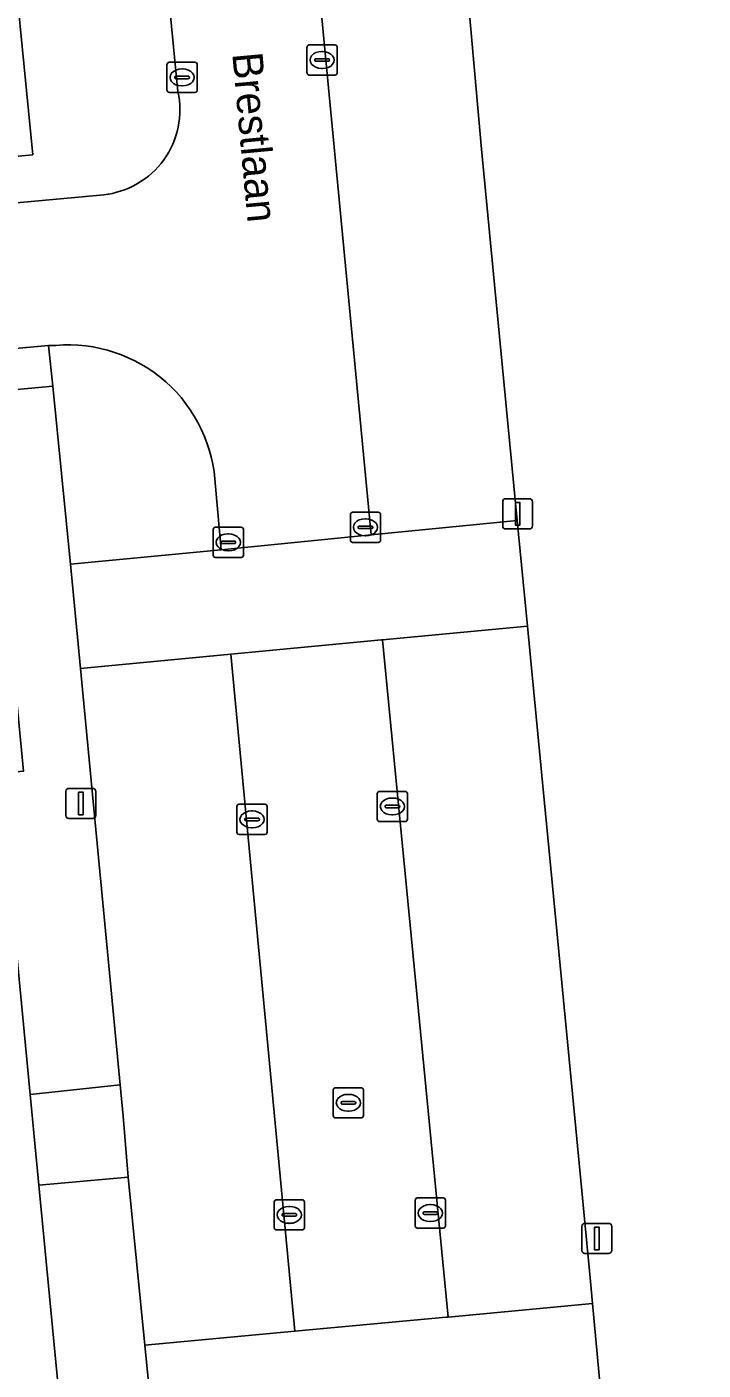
# Model space of a CAD drawing. Extents: x 158472 to 159562, y 388525 to 389606.
# Drawn here: x 159358.58 to 159380.99, y 389358.16 to 389402.66 of the extents above; entities that cross this region are included whole.
import ezdxf

# ---------------------------------------------------------------- set-up
doc = ezdxf.new("R2010")
doc.units = 0
for name, color, linetype in [('IMGEO_Erf', 7, 'Continuous'), ('IMGEO_Groenvoorziening', 7, 'Continuous'), ('IMGEO_Kolk', 7, 'Continuous'), ('IMGEO_Lichtmast', 7, 'Continuous'), ('IMGEO_Openbare_ruimte_label', 7, 'Continuous'), ('IMGEO_Rijbaan_lokaal_open', 7, 'Continuous'), ('IMGEO_Rioolput', 7, 'Continuous'), ('IMGEO_Voetpad_open', 7, 'Continuous')]:
    doc.layers.add(name, color=color, linetype=linetype)

msp = doc.modelspace()

# ---------------------------------------------------------------- linework, layer by layer
at = {"layer": 'IMGEO_Erf'}
msp.add_lwpolyline([(159357.064, 389415.694), (159356.955, 389416.732), (159356.354, 389423.564), (159355.446, 389432.446), (159355.431, 389432.594), (159341.477, 389431.115), (159342.229, 389423.136), (159341.181, 389423.038), (159341.254, 389422.211), (159341.855, 389415.379), (159341.932, 389414.31), (159338.942, 389414.039), (159340.594, 389396.727), (159344.626, 389397.112), (159347.967, 389397.421), (159358.773, 389398.422)], close=True, dxfattribs=at)
msp.add_lwpolyline([(159372.599, 389410.416), (159373.65, 389398.609), (159374.827, 389386.3), (159375.166, 389382.805), (159375.668, 389377.629), (159375.945, 389374.779), (159376.972, 389364.1), (159377.061, 389363.17), (159377.242, 389361.214), (159377.32, 389360.366), (159377.639, 389356.917), (159378.196, 389350.888), (159378.344, 389349.775), (159379.122, 389341.637), (159379.365, 389339.165), (159379.888, 389333.842), (159398.949, 389335.556)], dxfattribs=at)
at = {"layer": 'IMGEO_Groenvoorziening'}
for points in [[(159360.354, 389381.4), (159360.024, 389384.857), (159359.443, 389390.755), (159353.027, 389390.16), (159353.111, 389388.962), (159357.368, 389389.33), (159358.464, 389377.999), (159354.637, 389377.655), (159355.062, 389373.84), (159358.037, 389374.13), (159358.691, 389367.295), (159361.672, 389367.61)], [(159358.979, 389364.292), (159358.691, 389367.295), (159358.037, 389374.13), (159355.062, 389373.84), (159353.52, 389373.722), (159349.883, 389373.372), (159350.543, 389366.613), (159350.833, 389363.641), (159351.727, 389354.483), (159351.914, 389352.571), (159352.599, 389352.639), (159360.024, 389353.372)]]:
    msp.add_lwpolyline(points, close=True, dxfattribs=at)
msp.add_lwpolyline([(159362.828, 389355.543), (159362.487, 389358.988), (159361.94, 389364.555), (159358.979, 389364.292), (159360.024, 389353.372), (159352.599, 389352.639), (159351.914, 389352.571), (159351.727, 389354.483), (159350.833, 389363.641), (159348.594, 389363.396), (159348.89, 389360.488), (159349.384, 389355.638), (159350.561, 389348.648)], dxfattribs=at)
at = {"layer": 'IMGEO_Kolk'}
for p, q in [((159367.937, 389402.059), (159368.789, 389402.059)), ((159367.862, 389401.133), (159367.862, 389401.985)), ((159368.164, 389401.602), (159368.562, 389401.602)), ((159368.35, 389401.839), (159368.375, 389401.839)), ((159368.863, 389401.985), (159368.863, 389401.133)), ((159363.222, 389400.556), (159363.222, 389401.408)), ((159363.297, 389401.482), (159364.149, 389401.482)), ((159363.71, 389401.262), (159363.735, 389401.262)), ((159364.223, 389401.408), (159364.223, 389400.556)), ((159368.121, 389401.553), (159368.121, 389401.565)), ((159368.559, 389401.516), (159368.161, 389401.516)), ((159368.373, 389401.279), (159368.348, 389401.279)), ((159368.605, 389401.565), (159368.605, 389401.553)), ((159363.481, 389400.976), (159363.481, 389400.988)), ((159363.919, 389400.939), (159363.521, 389400.939)), ((159363.524, 389401.025), (159363.922, 389401.025)), ((159363.733, 389400.702), (159363.708, 389400.702)), ((159363.965, 389400.988), (159363.965, 389400.976)), ((159368.789, 389401.059), (159367.937, 389401.059)), ((159364.149, 389400.482), (159363.297, 389400.482)), ((159369.299, 389385.653), (159369.299, 389386.505)), ((159369.374, 389386.579), (159370.226, 389386.579)), ((159370.3, 389386.505), (159370.3, 389385.653)), ((159364.754, 389385.156), (159364.754, 389386.008)), ((159364.829, 389386.082), (159365.681, 389386.082)), ((159365.755, 389386.008), (159365.755, 389385.156)), ((159369.558, 389386.073), (159369.558, 389386.085)), ((159369.996, 389386.036), (159369.598, 389386.036)), ((159369.601, 389386.122), (159369.999, 389386.122)), ((159369.787, 389386.359), (159369.812, 389386.359)), ((159370.042, 389386.085), (159370.042, 389386.073)), ((159365.013, 389385.576), (159365.013, 389385.588)), ((159365.056, 389385.625), (159365.454, 389385.625)), ((159365.242, 389385.862), (159365.267, 389385.862)), ((159365.497, 389385.588), (159365.497, 389385.576)), ((159370.226, 389385.579), (159369.374, 389385.579)), ((159369.81, 389385.799), (159369.785, 389385.799)), ((159365.451, 389385.539), (159365.053, 389385.539)), ((159365.265, 389385.302), (159365.24, 389385.302)), ((159365.681, 389385.082), (159364.829, 389385.082)), ((159370.191, 389376.407), (159370.191, 389377.259)), ((159370.266, 389377.333), (159371.118, 389377.333)), ((159370.679, 389377.113), (159370.704, 389377.113)), ((159371.192, 389377.259), (159371.192, 389376.407)), ((159365.54, 389375.979), (159365.54, 389376.831)), ((159365.615, 389376.905), (159366.467, 389376.905)), ((159366.028, 389376.685), (159366.053, 389376.685)), ((159366.541, 389376.831), (159366.541, 389375.979)), ((159370.45, 389376.827), (159370.45, 389376.839)), ((159370.888, 389376.79), (159370.49, 389376.79)), ((159370.493, 389376.876), (159370.891, 389376.876)), ((159370.934, 389376.839), (159370.934, 389376.827)), ((159365.799, 389376.399), (159365.799, 389376.411)), ((159366.237, 389376.362), (159365.839, 389376.362)), ((159365.842, 389376.448), (159366.24, 389376.448)), ((159366.283, 389376.411), (159366.283, 389376.399)), ((159371.118, 389376.333), (159370.266, 389376.333)), ((159370.702, 389376.553), (159370.677, 389376.553)), ((159366.467, 389375.905), (159365.615, 389375.905)), ((159366.051, 389376.125), (159366.026, 389376.125)), ((159366.851, 389363.804), (159367.703, 389363.804)), ((159371.449, 389362.938), (159371.449, 389363.79)), ((159371.524, 389363.864), (159372.376, 389363.864)), ((159372.45, 389363.79), (159372.45, 389362.938)), ((159366.776, 389362.878), (159366.776, 389363.73)), ((159367.035, 389363.298), (159367.035, 389363.31)), ((159367.078, 389363.347), (159367.476, 389363.347)), ((159367.264, 389363.584), (159367.289, 389363.584)), ((159367.519, 389363.31), (159367.519, 389363.298)), ((159367.777, 389363.73), (159367.777, 389362.878)), ((159371.708, 389363.358), (159371.708, 389363.37)), ((159372.146, 389363.321), (159371.748, 389363.321)), ((159371.751, 389363.407), (159372.149, 389363.407)), ((159371.937, 389363.644), (159371.962, 389363.644)), ((159372.192, 389363.37), (159372.192, 389363.358)), ((159367.473, 389363.261), (159367.075, 389363.261)), ((159367.287, 389363.024), (159367.262, 389363.024)), ((159372.376, 389362.864), (159371.524, 389362.864)), ((159371.96, 389363.084), (159371.935, 389363.084)), ((159367.703, 389362.804), (159366.851, 389362.804))]:
    msp.add_line(p, q, dxfattribs=at)
for points in [[(159367.937, 389402.059), (159368.789, 389402.059)], [(159367.862, 389401.133), (159367.862, 389401.985)], [(159368.863, 389401.985), (159368.863, 389401.133)], [(159363.222, 389400.556), (159363.222, 389401.408)], [(159363.297, 389401.482), (159364.149, 389401.482)], [(159364.223, 389401.408), (159364.223, 389400.556)], [(159368.789, 389401.059), (159367.937, 389401.059)], [(159364.149, 389400.482), (159363.297, 389400.482)], [(159369.299, 389385.653), (159369.299, 389386.505)], [(159369.374, 389386.579), (159370.226, 389386.579)], [(159370.3, 389386.505), (159370.3, 389385.653)], [(159364.754, 389385.156), (159364.754, 389386.008)], [(159364.829, 389386.082), (159365.681, 389386.082)], [(159365.755, 389386.008), (159365.755, 389385.156)], [(159370.226, 389385.579), (159369.374, 389385.579)], [(159365.681, 389385.082), (159364.829, 389385.082)], [(159370.191, 389376.407), (159370.191, 389377.259)], [(159370.266, 389377.333), (159371.118, 389377.333)], [(159371.192, 389377.259), (159371.192, 389376.407)], [(159365.54, 389375.979), (159365.54, 389376.831)], [(159365.615, 389376.905), (159366.467, 389376.905)], [(159366.541, 389376.831), (159366.541, 389375.979)], [(159371.118, 389376.333), (159370.266, 389376.333)], [(159366.467, 389375.905), (159365.615, 389375.905)], [(159366.851, 389363.804), (159367.703, 389363.804)], [(159371.449, 389362.938), (159371.449, 389363.79)], [(159371.524, 389363.864), (159372.376, 389363.864)], [(159372.45, 389363.79), (159372.45, 389362.938)], [(159366.776, 389362.878), (159366.776, 389363.73)], [(159367.777, 389363.73), (159367.777, 389362.878)], [(159372.376, 389362.864), (159371.524, 389362.864)], [(159367.703, 389362.804), (159366.851, 389362.804)]]:
    msp.add_lwpolyline(points, dxfattribs=at)
for centre, radius, start, end in [((159367.939, 389401.983), 0.0765, 91.552, 178.448), ((159367.939, 389401.983), 0.0765, 91.552, 178.448), ((159368.787, 389401.983), 0.0765, 1.552, 88.448), ((159368.787, 389401.983), 0.0765, 1.552, 88.448), ((159368.161, 389401.562), 0.0403, 85.8775, 175.7526), ((159368.566, 389401.564), 0.0386, 1.7309, 96.639), ((159363.299, 389401.406), 0.0765, 91.552, 178.448), ((159363.299, 389401.406), 0.0765, 91.552, 178.448), ((159364.147, 389401.406), 0.0765, 1.552, 88.448), ((159364.147, 389401.406), 0.0765, 1.552, 88.448), ((159367.939, 389401.135), 0.0765, 181.552, 268.448), ((159367.939, 389401.135), 0.0765, 181.552, 268.448), ((159368.158, 389401.552), 0.0366, 178.938, 274.7102), ((159368.562, 389401.559), 0.043, 264.8664, 352.4533), ((159368.787, 389401.135), 0.0765, 271.552, 358.448), ((159368.787, 389401.135), 0.0765, 271.552, 358.448), ((159363.521, 389400.985), 0.0403, 85.8775, 175.7526), ((159363.518, 389400.975), 0.0366, 178.938, 274.7102), ((159363.922, 389400.982), 0.043, 264.8664, 352.4533), ((159363.926, 389400.987), 0.0386, 1.7309, 96.639), ((159363.299, 389400.558), 0.0765, 181.552, 268.448), ((159363.299, 389400.558), 0.0765, 181.552, 268.448), ((159364.147, 389400.558), 0.0765, 271.552, 358.448), ((159364.147, 389400.558), 0.0765, 271.552, 358.448), ((159369.376, 389386.503), 0.0765, 91.552, 178.448), ((159369.376, 389386.503), 0.0765, 91.552, 178.448), ((159370.224, 389386.503), 0.0765, 1.552, 88.448), ((159370.224, 389386.503), 0.0765, 1.552, 88.448), ((159364.831, 389386.006), 0.0765, 91.552, 178.448), ((159364.831, 389386.006), 0.0765, 91.552, 178.448), ((159365.679, 389386.006), 0.0765, 1.552, 88.448), ((159365.679, 389386.006), 0.0765, 1.552, 88.448), ((159369.598, 389386.082), 0.0403, 85.8775, 175.7526), ((159369.595, 389386.072), 0.0366, 178.938, 274.7102), ((159369.999, 389386.079), 0.043, 264.8664, 352.4533), ((159370.003, 389386.084), 0.0386, 1.7309, 96.639), ((159365.053, 389385.585), 0.0403, 85.8775, 175.7526), ((159365.05, 389385.575), 0.0366, 178.938, 274.7102), ((159365.454, 389385.582), 0.043, 264.8664, 352.4533), ((159365.458, 389385.587), 0.0386, 1.7309, 96.639), ((159369.376, 389385.655), 0.0765, 181.552, 268.448), ((159369.376, 389385.655), 0.0765, 181.552, 268.448), ((159370.224, 389385.655), 0.0765, 271.552, 358.448), ((159370.224, 389385.655), 0.0765, 271.552, 358.448), ((159364.831, 389385.158), 0.0765, 181.552, 268.448), ((159364.831, 389385.158), 0.0765, 181.552, 268.448), ((159365.679, 389385.158), 0.0765, 271.552, 358.448), ((159365.679, 389385.158), 0.0765, 271.552, 358.448), ((159370.268, 389377.257), 0.0765, 91.552, 178.448), ((159370.268, 389377.257), 0.0765, 91.552, 178.448), ((159371.116, 389377.257), 0.0765, 1.552, 88.448), ((159371.116, 389377.257), 0.0765, 1.552, 88.448), ((159365.617, 389376.829), 0.0765, 91.552, 178.448), ((159365.617, 389376.829), 0.0765, 91.552, 178.448), ((159366.465, 389376.829), 0.0765, 1.552, 88.448), ((159366.465, 389376.829), 0.0765, 1.552, 88.448), ((159370.49, 389376.836), 0.0403, 85.8775, 175.7526), ((159370.487, 389376.826), 0.0366, 178.938, 274.7102), ((159370.891, 389376.833), 0.043, 264.8664, 352.4533), ((159370.895, 389376.838), 0.0386, 1.7309, 96.639), ((159365.839, 389376.408), 0.0403, 85.8775, 175.7526), ((159365.836, 389376.398), 0.0366, 178.938, 274.7102), ((159366.24, 389376.405), 0.043, 264.8664, 352.4533), ((159366.244, 389376.41), 0.0386, 1.7309, 96.639), ((159370.268, 389376.409), 0.0765, 181.552, 268.448), ((159370.268, 389376.409), 0.0765, 181.552, 268.448), ((159371.116, 389376.409), 0.0765, 271.552, 358.448), ((159371.116, 389376.409), 0.0765, 271.552, 358.448), ((159365.617, 389375.981), 0.0765, 181.552, 268.448), ((159365.617, 389375.981), 0.0765, 181.552, 268.448), ((159366.465, 389375.981), 0.0765, 271.552, 358.448), ((159366.465, 389375.981), 0.0765, 271.552, 358.448), ((159366.853, 389363.728), 0.0765, 91.552, 178.448), ((159366.853, 389363.728), 0.0765, 91.552, 178.448), ((159367.701, 389363.728), 0.0765, 1.552, 88.448), ((159367.701, 389363.728), 0.0765, 1.552, 88.448), ((159371.526, 389363.788), 0.0765, 91.552, 178.448), ((159371.526, 389363.788), 0.0765, 91.552, 178.448), ((159372.374, 389363.788), 0.0765, 1.552, 88.448), ((159372.374, 389363.788), 0.0765, 1.552, 88.448), ((159367.075, 389363.307), 0.0403, 85.8775, 175.7526), ((159367.48, 389363.309), 0.0386, 1.7309, 96.639), ((159371.748, 389363.367), 0.0403, 85.8775, 175.7526), ((159371.745, 389363.357), 0.0366, 178.938, 274.7102), ((159372.149, 389363.364), 0.043, 264.8664, 352.4533), ((159372.153, 389363.369), 0.0386, 1.7309, 96.639), ((159366.853, 389362.88), 0.0765, 181.552, 268.448), ((159366.853, 389362.88), 0.0765, 181.552, 268.448), ((159367.072, 389363.297), 0.0366, 178.938, 274.7102), ((159367.476, 389363.304), 0.043, 264.8664, 352.4533), ((159367.701, 389362.88), 0.0765, 271.552, 358.448), ((159367.701, 389362.88), 0.0765, 271.552, 358.448), ((159371.526, 389362.94), 0.0765, 181.552, 268.448), ((159371.526, 389362.94), 0.0765, 181.552, 268.448), ((159372.374, 389362.94), 0.0765, 271.552, 358.448), ((159372.374, 389362.94), 0.0765, 271.552, 358.448)]:
    msp.add_arc(centre, radius, start, end, dxfattribs=at)
for centre, major_axis, ratio, start_param, end_param in [((159368.349, 389401.559), (-0.387, 0.002), 0.722429, 4.712389, 7.853982), ((159368.374, 389401.559), (-0.39, 0.002), 0.717154, 1.570796, 4.712389), ((159363.709, 389400.982), (-0.387, 0.002), 0.722429, 4.712389, 7.853982), ((159363.734, 389400.982), (-0.39, 0.002), 0.717154, 1.570796, 4.712389), ((159369.786, 389386.079), (-0.387, 0.002), 0.722429, 4.712389, 7.853982), ((159369.811, 389386.079), (-0.39, 0.002), 0.717154, 1.570796, 4.712389), ((159365.241, 389385.582), (-0.387, 0.002), 0.722429, 4.712389, 7.853982), ((159365.266, 389385.582), (-0.39, 0.002), 0.717154, 1.570796, 4.712389), ((159370.678, 389376.833), (-0.387, 0.002), 0.722429, 4.712389, 7.853982), ((159370.703, 389376.833), (-0.39, 0.002), 0.717154, 1.570796, 4.712389), ((159366.027, 389376.405), (-0.387, 0.002), 0.722429, 4.712389, 7.853982), ((159366.052, 389376.405), (-0.39, 0.002), 0.717154, 1.570796, 4.712389), ((159367.263, 389363.304), (-0.387, 0.002), 0.722429, 4.712389, 7.853982), ((159367.288, 389363.304), (-0.39, 0.002), 0.717154, 1.570796, 4.712389), ((159371.936, 389363.364), (-0.387, 0.002), 0.722429, 4.712389, 7.853982), ((159371.961, 389363.364), (-0.39, 0.002), 0.717154, 1.570796, 4.712389)]:
    msp.add_ellipse(centre, major_axis=major_axis, ratio=ratio, start_param=start_param, end_param=end_param, dxfattribs=at)
at = {"layer": 'IMGEO_Lichtmast'}
for p, q in [((159374.347, 389386.126), (159374.347, 389386.926)), ((159374.347, 389386.926), (159374.347, 389386.126)), ((159374.447, 389387.026), (159375.237, 389387.026)), ((159375.237, 389387.026), (159374.447, 389387.026)), ((159375.337, 389386.926), (159375.337, 389386.126)), ((159375.337, 389386.126), (159375.337, 389386.926)), ((159375.237, 389386.026), (159374.447, 389386.026)), ((159374.447, 389386.026), (159375.237, 389386.026)), ((159359.87, 389376.532), (159359.87, 389377.332)), ((159359.87, 389377.332), (159359.87, 389376.532)), ((159359.97, 389377.432), (159360.76, 389377.432)), ((159360.76, 389377.432), (159359.97, 389377.432)), ((159360.86, 389377.332), (159360.86, 389376.532)), ((159360.86, 389376.532), (159360.86, 389377.332)), ((159360.76, 389376.432), (159359.97, 389376.432)), ((159359.97, 389376.432), (159360.76, 389376.432)), ((159376.971, 389362.124), (159376.971, 389362.924)), ((159376.971, 389362.924), (159376.971, 389362.124)), ((159377.071, 389363.024), (159377.861, 389363.024)), ((159377.861, 389363.024), (159377.071, 389363.024)), ((159377.961, 389362.924), (159377.961, 389362.124)), ((159377.961, 389362.124), (159377.961, 389362.924)), ((159377.861, 389362.024), (159377.071, 389362.024)), ((159377.071, 389362.024), (159377.861, 389362.024))]:
    msp.add_line(p, q, dxfattribs=at)
for points in [[(159374.767, 389386.901), (159374.917, 389386.901), (159374.917, 389386.151), (159374.767, 389386.151), (159374.767, 389386.901)], [(159360.29, 389377.307), (159360.44, 389377.307), (159360.44, 389376.557), (159360.29, 389376.557), (159360.29, 389377.307)], [(159377.391, 389362.899), (159377.541, 389362.899), (159377.541, 389362.149), (159377.391, 389362.149), (159377.391, 389362.899)]]:
    msp.add_lwpolyline(points, dxfattribs=at)
for centre, start, end in [((159374.447, 389386.926), 90, 180), ((159374.447, 389386.926), 90, 180), ((159375.237, 389386.926), 0, 90), ((159375.237, 389386.926), 360, 90), ((159374.447, 389386.126), 180, 270), ((159374.447, 389386.126), 180, 270), ((159375.237, 389386.126), 270, 0), ((159375.237, 389386.126), 270, 0), ((159359.97, 389377.332), 90, 180), ((159359.97, 389377.332), 90, 180), ((159360.76, 389377.332), 0, 90), ((159360.76, 389377.332), 360, 90), ((159359.97, 389376.532), 180, 270), ((159359.97, 389376.532), 180, 270), ((159360.76, 389376.532), 270, 0), ((159360.76, 389376.532), 270, 0), ((159377.071, 389362.924), 90, 180), ((159377.071, 389362.924), 90, 180), ((159377.861, 389362.924), 0, 90), ((159377.861, 389362.924), 360, 90), ((159377.071, 389362.124), 180, 270), ((159377.071, 389362.124), 180, 270), ((159377.861, 389362.124), 270, 0), ((159377.861, 389362.124), 270, 0)]:
    msp.add_arc(centre, 0.1, start, end, dxfattribs=at)
at = {"layer": 'IMGEO_Rijbaan_lokaal_open'}
for points in [[(159364.827, 389387.434), (159365.02, 389385.337), (159369.986, 389385.825), (159366.24, 389425.056), (159361.254, 389424.554), (159363.585, 389400.512)], [(159361.124, 389397.094), (159348.099, 389395.905)], [(159348.099, 389395.905), (159348.517, 389391.115), (159359.297, 389392.097), (159359.538, 389392.106)]]:
    msp.add_lwpolyline(points, dxfattribs=at)
for points in [[(159374.827, 389386.3), (159369.986, 389385.825), (159365.02, 389385.337), (159360.024, 389384.857), (159360.354, 389381.4), (159365.339, 389381.88), (159370.33, 389382.35), (159370.363, 389382.353), (159375.166, 389382.805)], [(159370.363, 389382.353), (159370.33, 389382.35), (159365.339, 389381.88), (159367.464, 389359.45), (159372.474, 389359.916), (159372.537, 389359.921)], [(159377.32, 389360.366), (159372.537, 389359.921), (159372.474, 389359.916), (159367.464, 389359.45), (159362.487, 389358.988), (159362.828, 389355.543), (159367.764, 389356.001), (159372.824, 389356.47), (159377.639, 389356.917)]]:
    msp.add_lwpolyline(points, close=True, dxfattribs=at)
for centre, radius, start, end in [((159360.815, 389399.912), 2.835, 276.2641, 12.2273), ((159359.947, 389387.239), 4.884, 2.2847, 94.8042)]:
    msp.add_arc(centre, radius, start, end, dxfattribs=at)
at = {"layer": 'IMGEO_Rioolput'}
for p, q in [((159368.733, 389366.591), (159368.733, 389367.443)), ((159368.808, 389367.517), (159369.66, 389367.517)), ((159369.734, 389367.443), (159369.734, 389366.591)), ((159368.992, 389367.011), (159368.992, 389367.023)), ((159369.43, 389366.974), (159369.032, 389366.974)), ((159369.035, 389367.06), (159369.433, 389367.06)), ((159369.221, 389367.297), (159369.246, 389367.297)), ((159369.476, 389367.023), (159369.476, 389367.011)), ((159369.66, 389366.517), (159368.808, 389366.517)), ((159369.244, 389366.737), (159369.219, 389366.737))]:
    msp.add_line(p, q, dxfattribs=at)
for points in [[(159368.733, 389366.591), (159368.733, 389367.443)], [(159368.808, 389367.517), (159369.66, 389367.517)], [(159369.734, 389367.443), (159369.734, 389366.591)], [(159369.66, 389366.517), (159368.808, 389366.517)]]:
    msp.add_lwpolyline(points, dxfattribs=at)
for centre, radius, start, end in [((159368.81, 389367.441), 0.0765, 91.552, 178.448), ((159368.81, 389367.441), 0.0765, 91.552, 178.448), ((159369.658, 389367.441), 0.0765, 1.552, 88.448), ((159369.658, 389367.441), 0.0765, 1.552, 88.448), ((159369.032, 389367.02), 0.0403, 85.8775, 175.7526), ((159369.029, 389367.01), 0.0366, 178.938, 274.7102), ((159369.433, 389367.017), 0.043, 264.8664, 352.4533), ((159369.437, 389367.022), 0.0386, 1.7309, 96.639), ((159368.81, 389366.593), 0.0765, 181.552, 268.448), ((159368.81, 389366.593), 0.0765, 181.552, 268.448), ((159369.658, 389366.593), 0.0765, 271.552, 358.448), ((159369.658, 389366.593), 0.0765, 271.552, 358.448)]:
    msp.add_arc(centre, radius, start, end, dxfattribs=at)
for centre, major_axis, ratio, start_param, end_param in [((159369.22, 389367.017), (-0.387, 0.002), 0.722429, 4.712389, 7.853982), ((159369.245, 389367.017), (-0.39, 0.002), 0.717154, 1.570796, 4.712389)]:
    msp.add_ellipse(centre, major_axis=major_axis, ratio=ratio, start_param=start_param, end_param=end_param, dxfattribs=at)
at = {"layer": 'IMGEO_Voetpad_open'}
for points in [[(159373.65, 389398.609), (159372.599, 389410.416), (159372.158, 389414.68), (159371.386, 389422.148), (159370.814, 389427.871), (159370.187, 389434.159), (159355.446, 389432.446), (159356.354, 389423.564), (159356.955, 389416.732), (159357.064, 389415.694), (159358.773, 389398.422), (159347.967, 389397.421), (159348.099, 389395.905), (159361.124, 389397.094)], [(159363.585, 389400.512), (159361.254, 389424.554), (159366.24, 389425.056), (159369.986, 389385.825), (159374.827, 389386.3), (159373.65, 389398.609)], [(159347.277, 389389.653), (159351.793, 389390.047), (159351.889, 389388.856), (159353.111, 389388.962), (159353.027, 389390.16), (159359.443, 389390.755), (159359.297, 389392.097), (159348.517, 389391.115), (159347.477, 389391.007)], [(159359.538, 389392.106), (159359.297, 389392.097), (159359.443, 389390.755), (159360.024, 389384.857), (159365.02, 389385.337), (159364.827, 389387.434)]]:
    msp.add_lwpolyline(points, dxfattribs=at)
for points in [[(159375.945, 389374.779), (159375.668, 389377.629), (159375.166, 389382.805), (159370.363, 389382.353), (159372.537, 389359.921), (159377.32, 389360.366), (159377.242, 389361.214), (159377.061, 389363.17), (159376.972, 389364.1)], [(159365.339, 389381.88), (159360.354, 389381.4), (159361.672, 389367.61), (159361.771, 389366.579), (159361.94, 389364.555), (159362.487, 389358.988), (159367.464, 389359.45)], [(159361.672, 389367.61), (159358.691, 389367.295), (159358.979, 389364.292), (159361.94, 389364.555), (159361.771, 389366.579)]]:
    msp.add_lwpolyline(points, close=True, dxfattribs=at)
for centre, radius, start, end in [((159360.815, 389399.912), 2.835, 276.2641, 12.2273), ((159359.947, 389387.239), 4.884, 2.2847, 94.8042)]:
    msp.add_arc(centre, radius, start, end, dxfattribs=at)

# ---------------------------------------------------------------- texts
at = {"layer": 'IMGEO_Openbare_ruimte_label'}
msp.add_text('Brestlaan', height=1, rotation=275.2204, dxfattribs=at).set_placement((159365.384, 389401.772))

doc.saveas('drawing.dxf')
